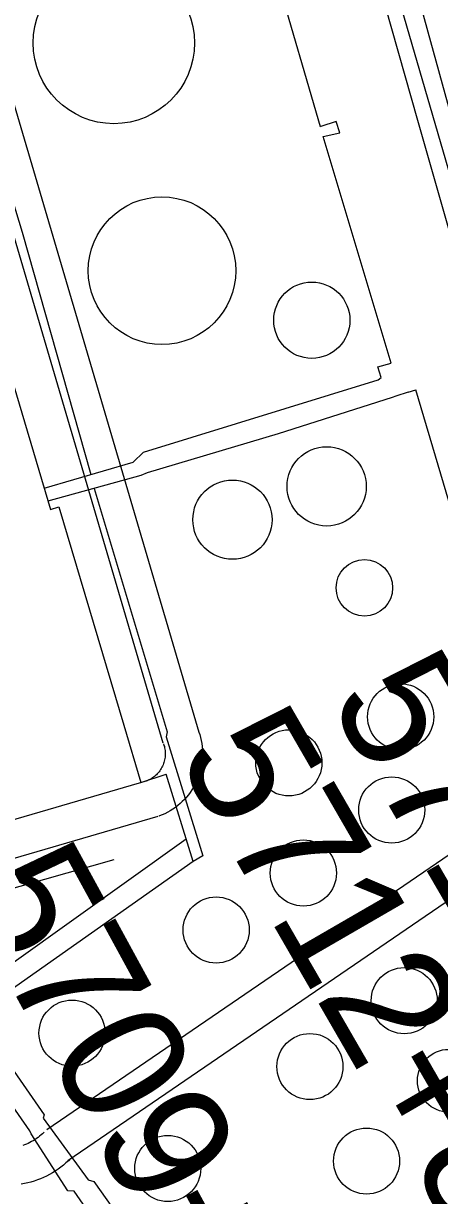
# Model space of a CAD drawing. Extents: x 3567028 to 3605064, y 510945 to 536587.
# Drawn here: x 3599134 to 3599468, y 525148 to 526088 of the extents above; entities that cross this region are included whole.
import ezdxf

# ---------------------------------------------------------------- set-up
doc = ezdxf.new("R2010")
doc.units = 0
for name, color, linetype in [('V-DOMW-TANK', 7, 'Continuous'), ('V-RAIL-TRAK', 7, 'Continuous'), ('V-ROAD-CNTR', 7, 'Continuous'), ('V-SURV-IDEN', 7, 'Continuous'), ('V-TOPO-SHOR', 7, 'Continuous'), ('V-UTIL-LINE', 7, 'Continuous')]:
    doc.layers.add(name, color=color, linetype=linetype)

msp = doc.modelspace()

# ---------------------------------------------------------------- linework, layer by layer
at = {"layer": 'V-DOMW-TANK'}
for centre, radius in [((3599206.61, 526072.61), 64.83), ((3599245.3, 525889.84), 59.25), ((3599365.67, 525850.12), 30.61), ((3599377.6, 525716.74), 31.81), ((3599301.93, 525690.02), 31.81), ((3599407.9, 525635.34), 22.7), ((3599437.05, 525531.86), 26.54), ((3599347.24, 525494.85), 26.54), ((3599429.87, 525457.08), 26.54), ((3599358.88, 525406.48), 26.54), ((3599288.83, 525360.78), 26.54), ((3599439.91, 525304.02), 26.54), ((3599173.05, 525278.02), 26.54), ((3599364.16, 525251.14), 26.54), ((3599475.68, 525239.78), 25.18), ((3599409.66, 525175.31), 26.54), ((3599249.96, 525169.38), 26.54)]:
    msp.add_circle(centre, radius, dxfattribs=at)
at = {"layer": 'V-RAIL-TRAK'}
for points in [[(3599613.58, 525549.06), (3599548.06, 525777.97), (3599482.26, 525997.89), (3599427.99, 526194.06), (3599380.48, 526356.73), (3599330.51, 526529.4), (3599330.51, 526529.4), (3599297.07, 526644.25), (3599283.47, 526694.21)], [(3599330.51, 526529.4), (3599342.41, 526455.59), (3599349.19, 526401.57), (3599356.06, 526358.11), (3599362.65, 526328.92), (3599388.41, 526229.78), (3599450.5, 526010.67), (3599508.81, 525807.63), (3599571.9, 525591.25), (3599585.46, 525552.23), (3599595.68, 525535.92), (3599620.25, 525495.45), (3599622.29, 525492.09)]]:
    msp.add_lwpolyline(points, dxfattribs=at)
at = {"layer": 'V-ROAD-CNTR'}
for points in [[(3599246.36, 525510.67), (3598747.88, 527202.12)], [(3599275.14, 525519.15), (3598776.66, 527210.6)], [(3599372.84, 526322.71), (3599577.48, 525620.41)], [(3599911.8, 525718.6), (3599152.77, 525200.35)], [(3599927.56, 525693.03), (3599169.69, 525175.57)], [(3599275.01, 525519.58), (3599275.66, 525517.59), (3599276.31, 525515.24), (3599276.85, 525512.87), (3599277.29, 525510.47), (3599277.61, 525508.06), (3599277.83, 525505.63), (3599277.93, 525503.2), (3599277.92, 525500.76), (3599277.8, 525498.33), (3599277.57, 525495.9), (3599277.23, 525493.49), (3599276.78, 525491.1), (3599276.22, 525488.73), (3599275.55, 525486.39), (3599274.78, 525484.07), (3599273.9, 525481.8), (3599272.92, 525479.58), (3599271.84, 525477.39), (3599270.66, 525475.26), (3599269.38, 525473.18), (3599268.01, 525471.17), (3599266.55, 525469.22), (3599265, 525467.34), (3599263.37, 525465.53), (3599261.65, 525463.8), (3599259.86, 525462.15), (3599258, 525460.58), (3599256.06, 525459.1), (3599254.06, 525457.71), (3599252, 525456.41), (3599249.88, 525455.21), (3599247.71, 525454.1), (3599245.49, 525453.1), (3599243.37, 525452.25), (3599242.88, 525452.07)], [(3599246.5, 525510.24), (3599246.93, 525508.9), (3599247.22, 525507.88), (3599247.46, 525506.84), (3599247.65, 525505.79), (3599247.79, 525504.74), (3599247.88, 525503.68), (3599247.93, 525502.61), (3599247.92, 525501.54), (3599247.87, 525500.49), (3599247.77, 525499.43), (3599247.62, 525498.37), (3599247.42, 525497.32), (3599247.18, 525496.28), (3599246.89, 525495.26), (3599246.55, 525494.26), (3599246.17, 525493.26), (3599245.74, 525492.28), (3599245.27, 525491.33), (3599244.75, 525490.4), (3599244.19, 525489.49), (3599243.59, 525488.61), (3599242.95, 525487.76), (3599242.27, 525486.93), (3599241.56, 525486.15), (3599240.81, 525485.39), (3599240.03, 525484.67), (3599239.21, 525483.98), (3599238.37, 525483.34), (3599237.5, 525482.73), (3599236.6, 525482.16), (3599235.67, 525481.64), (3599234.72, 525481.15), (3599233.75, 525480.71), (3599232.62, 525480.26), (3599232.49, 525480.22)], [(3599233.49, 525480.54), (3598700.98, 525325.19)], [(3599241.89, 525451.74), (3599040.95, 525393.12)], [(3599150.65, 525198.6), (3599149.35, 525197.3), (3599148.21, 525196.25), (3599147.03, 525195.24), (3599145.8, 525194.27), (3599144.55, 525193.35), (3599143.26, 525192.48), (3599141.94, 525191.66), (3599140.59, 525190.89), (3599139.21, 525190.17), (3599137.8, 525189.5), (3599136.38, 525188.89), (3599134.92, 525188.33), (3599133.45, 525187.83)], [(3599171.81, 525177.33), (3599170.1, 525175.63), (3599168.13, 525173.81), (3599166.08, 525172.06), (3599163.98, 525170.4), (3599161.81, 525168.81), (3599159.58, 525167.3), (3599157.3, 525165.89), (3599154.97, 525164.55), (3599152.58, 525163.31), (3599150.16, 525162.16), (3599147.69, 525161.1), (3599145.18, 525160.13), (3599142.64, 525159.26), (3599140.06, 525158.49), (3599137.46, 525157.81), (3599134.84, 525157.23), (3599132.19, 525156.76)]]:
    msp.add_lwpolyline(points, dxfattribs=at)
at = {"layer": 'V-TOPO-SHOR'}
msp.add_line((3599206.6, 525417.17), (3599078.88, 525380.76), dxfattribs=at)
at = {"layer": 'V-UTIL-LINE'}
for p, q in [((3599443.1, 525792.36), (3599449.38, 525794.26)), ((3599501.56, 525617.33), (3599449.38, 525794.26)), ((3599270.35, 525415.76), (3599248.54, 525485.92))]:
    msp.add_line(p, q, dxfattribs=at)
for points in [[(3598778, 527001.28), (3598860.12, 526702.08), (3598904.53, 526543.57), (3598951.88, 526385.81), (3599015.94, 526170.44), (3599083.4, 525940.38), (3599121.24, 525814.56), (3599155.64, 525698.16), (3599162.5, 525700.45), (3599214.59, 525525.25), (3599228.28, 525479.2), (3599248.54, 525485.92)], [(3598977.13, 526444.18), (3598982.7, 526426.27), (3599054.89, 526177.79), (3599133.07, 525920.67), (3599188.22, 525726.25)], [(3599429.41, 525815.75), (3599374.85, 525997.43), (3599374.85, 525997.43), (3599388.18, 526000.45), (3599385.12, 526009.47), (3599372.96, 526005.46), (3599372.77, 526005.27), (3599338.17, 526123.68), (3599338.17, 526123.68), (3599288.18, 526109.24)], [(3599150.59, 525715.25), (3599222.04, 525736.14), (3599230.52, 525744.09), (3599418.94, 525802.15), (3599421.49, 525804.08), (3599418.83, 525812.71), (3599429.41, 525815.75)], [(3599443.1, 525792.36), (3599433.29, 525789.12), (3599430.16, 525788.17), (3599338.59, 525759.02), (3599233.31, 525727.63), (3599228.21, 525725.53), (3599153.67, 525704.86)], [(3599190.74, 525715.14), (3599249.52, 525519.74), (3599248.71, 525515.64), (3599278.21, 525420.39), (3599270.35, 525415.76)], [(3599320.74, 524941.86), (3599214.71, 525093.73), (3599174.66, 525151.05), (3599169.77, 525151.48), (3599140.19, 525197.16), (3599139.03, 525199.52), (3599071.51, 525296.63), (3599126.47, 525335.33), (3599264.72, 525433.86)], [(3599270.35, 525415.76), (3599094.96, 525292.46), (3599150.78, 525212.44), (3599149.97, 525209.7), (3599186.11, 525160.34), (3599190.6, 525158.93), (3599287, 525023.05), (3599335.48, 524953.44)]]:
    msp.add_lwpolyline(points, dxfattribs=at)

# ---------------------------------------------------------------- texts
at = {"layer": 'V-SURV-IDEN'}
for s, rotation, p in [('5711+91.7', 300.18234, (3599378.16, 525545.27)), ('5712+87.0', 300.03844, (3599256.13, 525500.6)), ('5707+79.7', 299.35577, (3598886.06, 525394)), ('5709+13.1', 298.63815, (3599081.06, 525393.38)), ('5706+64.2', 299.8131, (3598749.28, 525326.79))]:
    msp.add_text(s, height=100, rotation=rotation, dxfattribs=at).set_placement(p)

doc.saveas('drawing.dxf')
